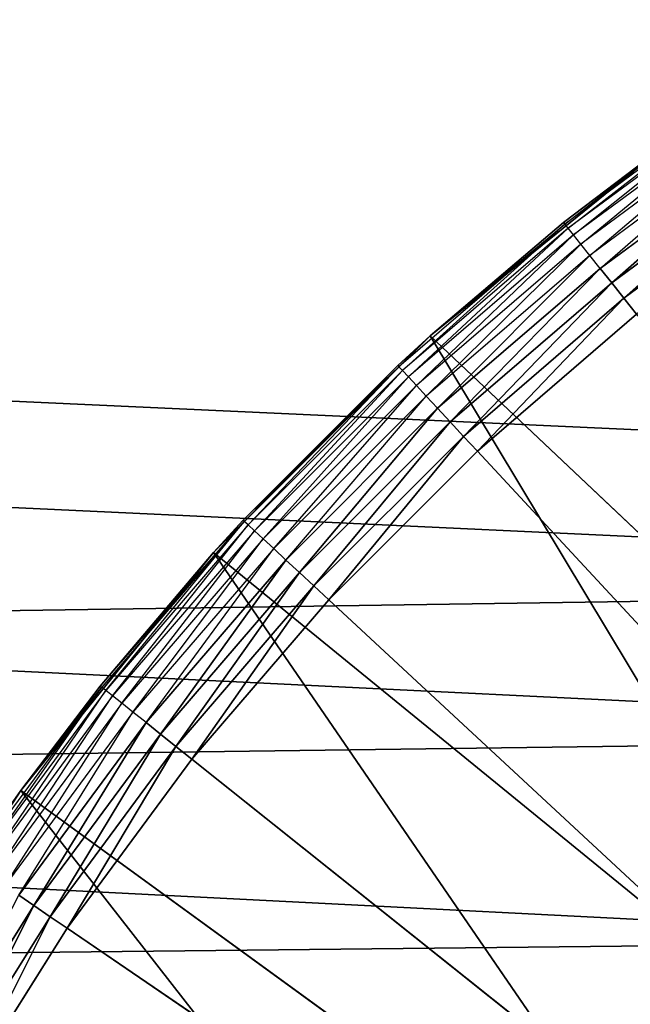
# Model space of a CAD drawing. Extents: x 0.1 to 17.7, y 0.1 to 17.7.
# Tile 582 of 656: x 15.692 to 15.796, y 16.44 to 16.608. Entities that reach past the tile are written whole.
import ezdxf

# ---------------------------------------------------------------- set-up
doc = ezdxf.new("R2010")
doc.units = 0
doc.header["$LTSCALE"] = 2.54
doc.layers.get('0').update_dxf_attribs({"color": 13, "linetype": 'CONTINUOUS'})

# ---------------------------------------------------------------- blocks, each defined once
blk = doc.blocks.new('KOSZ_NA__MIECI_Z_POKRYWK__')
at = {"color": 0}
for p, q in [((15.87179, 16.45025, 10.5), (0.54677, 17.23213, 10.5)), ((0.54677, 17.23213, 10.5), (15.92177, 16.48524, 10.5)), ((15.87179, 16.45025, 10.5), (0.54677, 17.23213, 10.5)), ((16.03599, 16.52681, 10.5), (0.54677, 17.23213, 10.5)), ((16.03599, 16.52681, 10.5), (0.54677, 17.23213, 10.5)), ((15.97706, 16.51102, 10.5), (0.54677, 17.23213, 10.5)), ((15.97706, 16.51102, 10.5), (0.54677, 17.23213, 10.5)), ((0.54677, 17.23213, 10.5), (15.92177, 16.48524, 10.5)), ((15.81528, 16.595, 10.31653), (15.78521, 16.57281, 10.31653)), ((15.78577, 16.5721, 10.31316), (15.81528, 16.595, 10.31653)), ((15.81578, 16.59425, 10.31316), (15.78577, 16.5721, 10.31316)), ((15.78669, 16.57095, 10.31), (15.81578, 16.59425, 10.31316)), ((15.81661, 16.59304, 10.31), (15.78669, 16.57095, 10.31)), ((15.78794, 16.56939, 10.30714), (15.81661, 16.59304, 10.31)), ((15.81774, 16.59138, 10.30714), (15.78794, 16.56939, 10.30714)), ((15.78947, 16.56746, 10.30468), (15.81774, 16.59138, 10.30714)), ((15.81913, 16.58935, 10.30468), (15.78947, 16.56746, 10.30468)), ((15.79126, 16.56523, 10.30268), (15.81913, 16.58935, 10.30468)), ((15.7622, 16.5537, 10.5), (15.80287, 16.58664, 10.5)), ((15.7622, 16.5537, 10.5), (15.80287, 16.58664, 10.5)), ((15.80287, 16.58664, 10.5), (15.78502, 16.57305, 10.32)), ((15.80287, 16.58664, 10.5), (15.78502, 16.57305, 10.32)), ((15.80287, 16.58664, 10.32), (15.78502, 16.57305, 10.32)), ((15.78521, 16.57281, 10.31653), (15.80287, 16.58664, 10.32)), ((15.82074, 16.58699, 10.30268), (15.79126, 16.56523, 10.30268)), ((15.79323, 16.56276, 10.30121), (15.82074, 16.58699, 10.30268)), ((15.79323, 16.56276, 10.30121), (15.82074, 16.58699, 10.30268)), ((15.82252, 16.58438, 10.30121), (15.79323, 16.56276, 10.30121)), ((15.82252, 16.58438, 10.30121), (15.79323, 16.56276, 10.30121)), ((15.79532, 16.56012, 10.3003), (15.82252, 16.58438, 10.30121)), ((15.79532, 16.56012, 10.3003), (15.82252, 16.58438, 10.30121)), ((15.82441, 16.58159, 10.3003), (15.79532, 16.56012, 10.3003)), ((15.82441, 16.58159, 10.3003), (15.79532, 16.56012, 10.3003)), ((15.78521, 16.57281, 10.31653), (15.75688, 16.54843, 10.31653)), ((15.7575, 16.54777, 10.31316), (15.78521, 16.57281, 10.31653)), ((15.7622, 16.5537, 10.5), (15.78502, 16.57305, 10.32)), ((15.78502, 16.57305, 10.32), (15.7622, 16.5537, 10.32)), ((15.7622, 16.5537, 10.5), (15.78502, 16.57305, 10.32)), ((15.7622, 16.5537, 10.32), (15.78521, 16.57281, 10.31653)), ((15.78502, 16.57305, 10.32), (15.78521, 16.57281, 10.31653)), ((15.78577, 16.5721, 10.31316), (15.78521, 16.57281, 10.31653)), ((15.78577, 16.5721, 10.31316), (15.7575, 16.54777, 10.31316)), ((15.7585, 16.54669, 10.31), (15.78577, 16.5721, 10.31316)), ((15.78669, 16.57095, 10.31), (15.7585, 16.54669, 10.31)), ((15.75986, 16.54523, 10.30714), (15.78669, 16.57095, 10.31)), ((15.78669, 16.57095, 10.31), (15.78577, 16.5721, 10.31316)), ((15.78794, 16.56939, 10.30714), (15.78669, 16.57095, 10.31)), ((15.78794, 16.56939, 10.30714), (15.75986, 16.54523, 10.30714)), ((15.76154, 16.54342, 10.30468), (15.78794, 16.56939, 10.30714)), ((15.78947, 16.56746, 10.30468), (15.78794, 16.56939, 10.30714)), ((15.78947, 16.56746, 10.30468), (15.76154, 16.54342, 10.30468)), ((15.76348, 16.54133, 10.30268), (15.78947, 16.56746, 10.30468)), ((15.79126, 16.56523, 10.30268), (15.78947, 16.56746, 10.30468)), ((15.79126, 16.56523, 10.30268), (15.76348, 16.54133, 10.30268)), ((15.76563, 16.53901, 10.30121), (15.79126, 16.56523, 10.30268)), ((15.76563, 16.53901, 10.30121), (15.79126, 16.56523, 10.30268)), ((15.79323, 16.56276, 10.30121), (15.79126, 16.56523, 10.30268)), ((15.79323, 16.56276, 10.30121), (15.79126, 16.56523, 10.30268)), ((15.79323, 16.56276, 10.30121), (15.76563, 16.53901, 10.30121)), ((15.79323, 16.56276, 10.30121), (15.76563, 16.53901, 10.30121)), ((15.76792, 16.53654, 10.3003), (15.79323, 16.56276, 10.30121)), ((15.76792, 16.53654, 10.3003), (15.79323, 16.56276, 10.30121)), ((15.79532, 16.56012, 10.3003), (15.79323, 16.56276, 10.30121)), ((15.79532, 16.56012, 10.3003), (15.79323, 16.56276, 10.30121)), ((15.79532, 16.56012, 10.3003), (15.76792, 16.53654, 10.3003)), ((15.79532, 16.56012, 10.3003), (15.76792, 16.53654, 10.3003)), ((15.77028, 16.534, 10.3), (15.79532, 16.56012, 10.3003)), ((15.77028, 16.534, 10.3), (15.79532, 16.56012, 10.3003)), ((15.79749, 16.55741, 10.3), (15.79532, 16.56012, 10.3003)), ((15.79749, 16.55741, 10.3), (15.79532, 16.56012, 10.3003)), ((15.77028, 16.534, 10.3), (15.79749, 16.55741, 10.3)), ((15.77028, 16.534, 10.3), (15.79749, 16.55741, 10.3)), ((15.72519, 16.5167, 10.5), (15.7622, 16.5537, 10.5)), ((15.72519, 16.5167, 10.5), (15.7622, 16.5537, 10.5)), ((15.73024, 16.52222, 10.32), (15.7622, 16.5537, 10.5)), ((15.73024, 16.52222, 10.32), (15.7622, 16.5537, 10.5)), ((15.7622, 16.5537, 10.32), (15.75668, 16.54866, 10.32)), ((15.75668, 16.54866, 10.32), (15.7622, 16.5537, 10.5)), ((15.75668, 16.54866, 10.32), (15.7622, 16.5537, 10.5)), ((15.7622, 16.5537, 10.32), (15.75688, 16.54843, 10.31653)), ((15.7622, 16.5537, 10.32), (15.7622, 16.5537, 10.5)), ((15.7622, 16.5537, 10.32), (15.7622, 16.5537, 10.5)), ((15.7622, 16.5537, 10.5), (15.87179, 16.45025, 10.5)), ((15.7622, 16.5537, 10.5), (15.87179, 16.45025, 10.5)), ((15.7622, 16.5537, 10.5), (15.84163, 16.42172, 10.5)), ((15.7622, 16.5537, 10.5), (15.84163, 16.42172, 10.5)), ((15.75668, 16.54866, 10.32), (15.73024, 16.52222, 10.32)), ((15.75668, 16.54866, 10.32), (15.73046, 16.52201, 10.31653)), ((15.75688, 16.54843, 10.31653), (15.73046, 16.52201, 10.31653)), ((15.73112, 16.5214, 10.31316), (15.75688, 16.54843, 10.31653)), ((15.7575, 16.54777, 10.31316), (15.73112, 16.5214, 10.31316)), ((15.7322, 16.52039, 10.31), (15.7575, 16.54777, 10.31316)), ((15.75668, 16.54866, 10.32), (15.75688, 16.54843, 10.31653)), ((15.7575, 16.54777, 10.31316), (15.75688, 16.54843, 10.31653)), ((15.7585, 16.54669, 10.31), (15.7575, 16.54777, 10.31316)), ((15.7585, 16.54669, 10.31), (15.7322, 16.52039, 10.31)), ((15.73367, 16.51903, 10.30714), (15.7585, 16.54669, 10.31)), ((15.75986, 16.54523, 10.30714), (15.7585, 16.54669, 10.31)), ((15.75986, 16.54523, 10.30714), (15.73367, 16.51903, 10.30714)), ((15.73548, 16.51736, 10.30468), (15.75986, 16.54523, 10.30714)), ((15.76154, 16.54342, 10.30468), (15.75986, 16.54523, 10.30714)), ((15.76154, 16.54342, 10.30468), (15.73548, 16.51736, 10.30468)), ((15.73757, 16.51541, 10.30268), (15.76154, 16.54342, 10.30468)), ((15.76348, 16.54133, 10.30268), (15.76154, 16.54342, 10.30468)), ((15.76348, 16.54133, 10.30268), (15.73757, 16.51541, 10.30268)), ((15.73988, 16.51327, 10.30121), (15.76348, 16.54133, 10.30268)), ((15.73988, 16.51327, 10.30121), (15.76348, 16.54133, 10.30268)), ((15.76563, 16.53901, 10.30121), (15.76348, 16.54133, 10.30268)), ((15.76563, 16.53901, 10.30121), (15.76348, 16.54133, 10.30268)), ((15.76563, 16.53901, 10.30121), (15.73988, 16.51327, 10.30121)), ((15.76563, 16.53901, 10.30121), (15.73988, 16.51327, 10.30121)), ((15.74235, 16.51098, 10.3003), (15.76563, 16.53901, 10.30121)), ((15.74235, 16.51098, 10.3003), (15.76563, 16.53901, 10.30121)), ((15.76792, 16.53654, 10.3003), (15.76563, 16.53901, 10.30121)), ((15.76792, 16.53654, 10.3003), (15.76563, 16.53901, 10.30121)), ((15.76792, 16.53654, 10.3003), (15.74235, 16.51098, 10.3003)), ((15.76792, 16.53654, 10.3003), (15.74235, 16.51098, 10.3003)), ((15.7449, 16.50861, 10.3), (15.76792, 16.53654, 10.3003)), ((15.7449, 16.50861, 10.3), (15.76792, 16.53654, 10.3003)), ((15.77028, 16.534, 10.3), (15.76792, 16.53654, 10.3003)), ((15.77028, 16.534, 10.3), (15.76792, 16.53654, 10.3003)), ((15.7449, 16.50861, 10.3), (15.77028, 16.534, 10.3)), ((15.7449, 16.50861, 10.3), (15.77028, 16.534, 10.3)), ((15.77028, 16.534, 10.3), (16.09677, 16.18213, 10.3)), ((15.77028, 16.534, 10.3), (16.09677, 16.18213, 10.3)), ((15.73024, 16.52222, 10.32), (15.72519, 16.5167, 10.5)), ((15.73024, 16.52222, 10.32), (15.72519, 16.5167, 10.32)), ((15.73024, 16.52222, 10.32), (15.72519, 16.5167, 10.5)), ((15.73024, 16.52222, 10.32), (15.73046, 16.52201, 10.31653)), ((15.70585, 16.49388, 10.32), (15.73046, 16.52201, 10.31653)), ((15.73046, 16.52201, 10.31653), (15.70609, 16.49369, 10.31653)), ((15.70679, 16.49312, 10.31316), (15.73046, 16.52201, 10.31653)), ((15.73112, 16.5214, 10.31316), (15.70679, 16.49312, 10.31316)), ((15.70794, 16.4922, 10.31), (15.73112, 16.5214, 10.31316)), ((15.72519, 16.5167, 10.32), (15.73046, 16.52201, 10.31653)), ((15.73112, 16.5214, 10.31316), (15.73046, 16.52201, 10.31653)), ((15.7322, 16.52039, 10.31), (15.73112, 16.5214, 10.31316)), ((15.7322, 16.52039, 10.31), (15.70794, 16.4922, 10.31)), ((15.70951, 16.49096, 10.30714), (15.7322, 16.52039, 10.31)), ((15.73367, 16.51903, 10.30714), (15.70951, 16.49096, 10.30714)), ((15.71143, 16.48942, 10.30468), (15.73367, 16.51903, 10.30714)), ((15.73367, 16.51903, 10.30714), (15.7322, 16.52039, 10.31)), ((15.73548, 16.51736, 10.30468), (15.73367, 16.51903, 10.30714)), ((15.73548, 16.51736, 10.30468), (15.71143, 16.48942, 10.30468)), ((15.71367, 16.48764, 10.30268), (15.73548, 16.51736, 10.30468)), ((15.73757, 16.51541, 10.30268), (15.73548, 16.51736, 10.30468)), ((15.69226, 16.47602, 10.5), (15.72519, 16.5167, 10.5)), ((15.69226, 16.47602, 10.5), (15.72519, 16.5167, 10.5)), ((15.72519, 16.5167, 10.32), (15.70585, 16.49388, 10.32)), ((15.70585, 16.49388, 10.32), (15.72519, 16.5167, 10.5)), ((15.70585, 16.49388, 10.32), (15.72519, 16.5167, 10.5)), ((15.72519, 16.5167, 10.32), (15.72519, 16.5167, 10.5)), ((15.72519, 16.5167, 10.32), (15.72519, 16.5167, 10.5)), ((15.72519, 16.5167, 10.5), (15.84163, 16.42172, 10.5)), ((15.72519, 16.5167, 10.5), (15.84163, 16.42172, 10.5)), ((15.72519, 16.5167, 10.5), (15.81361, 16.38786, 10.5)), ((15.72519, 16.5167, 10.5), (15.81361, 16.38786, 10.5)), ((15.73757, 16.51541, 10.30268), (15.71367, 16.48764, 10.30268)), ((15.71614, 16.48567, 10.30121), (15.73757, 16.51541, 10.30268)), ((15.71614, 16.48567, 10.30121), (15.73757, 16.51541, 10.30268)), ((15.73988, 16.51327, 10.30121), (15.73757, 16.51541, 10.30268)), ((15.73988, 16.51327, 10.30121), (15.73757, 16.51541, 10.30268)), ((15.73988, 16.51327, 10.30121), (15.71614, 16.48567, 10.30121)), ((15.73988, 16.51327, 10.30121), (15.71614, 16.48567, 10.30121)), ((15.71877, 16.48357, 10.3003), (15.73988, 16.51327, 10.30121)), ((15.71877, 16.48357, 10.3003), (15.73988, 16.51327, 10.30121)), ((15.74235, 16.51098, 10.3003), (15.73988, 16.51327, 10.30121)), ((15.74235, 16.51098, 10.3003), (15.73988, 16.51327, 10.30121)), ((15.97706, 16.51102, 10.6), (1.92566, 16.30184, 10.6)), ((15.97706, 16.51102, 10.6), (1.92566, 16.30184, 10.6)), ((15.74235, 16.51098, 10.3003), (15.71877, 16.48357, 10.3003)), ((15.74235, 16.51098, 10.3003), (15.71877, 16.48357, 10.3003)), ((15.72149, 16.48141, 10.3), (15.74235, 16.51098, 10.3003)), ((15.72149, 16.48141, 10.3), (15.74235, 16.51098, 10.3003)), ((15.7449, 16.50861, 10.3), (15.74235, 16.51098, 10.3003)), ((15.7449, 16.50861, 10.3), (15.74235, 16.51098, 10.3003)), ((15.72149, 16.48141, 10.3), (15.7449, 16.50861, 10.3)), ((15.72149, 16.48141, 10.3), (15.7449, 16.50861, 10.3)), ((16.09677, 16.18213, 10.3), (15.7449, 16.50861, 10.3)), ((16.09677, 16.18213, 10.3), (15.7449, 16.50861, 10.3)), ((15.70609, 16.49369, 10.31653), (15.6839, 16.46362, 10.31653)), ((15.68464, 16.46311, 10.31316), (15.70609, 16.49369, 10.31653)), ((15.70585, 16.49388, 10.32), (15.69226, 16.47602, 10.5)), ((15.70585, 16.49388, 10.32), (15.69226, 16.47602, 10.32)), ((15.70585, 16.49388, 10.32), (15.69226, 16.47602, 10.5)), ((15.69226, 16.47602, 10.32), (15.70609, 16.49369, 10.31653)), ((15.70585, 16.49388, 10.32), (15.70609, 16.49369, 10.31653)), ((15.70679, 16.49312, 10.31316), (15.70609, 16.49369, 10.31653)), ((15.70679, 16.49312, 10.31316), (15.68464, 16.46311, 10.31316)), ((15.68586, 16.46228, 10.31), (15.70679, 16.49312, 10.31316)), ((15.70794, 16.4922, 10.31), (15.68586, 16.46228, 10.31)), ((15.68751, 16.46115, 10.30714), (15.70794, 16.4922, 10.31)), ((15.70794, 16.4922, 10.31), (15.70679, 16.49312, 10.31316)), ((15.70951, 16.49096, 10.30714), (15.70794, 16.4922, 10.31)), ((15.70951, 16.49096, 10.30714), (15.68751, 16.46115, 10.30714)), ((15.68955, 16.45977, 10.30468), (15.70951, 16.49096, 10.30714)), ((15.71143, 16.48942, 10.30468), (15.70951, 16.49096, 10.30714)), ((15.71143, 16.48942, 10.30468), (15.68955, 16.45977, 10.30468)), ((15.69191, 16.45816, 10.30268), (15.71143, 16.48942, 10.30468)), ((15.71367, 16.48764, 10.30268), (15.71143, 16.48942, 10.30468)), ((15.71367, 16.48764, 10.30268), (15.69191, 16.45816, 10.30268)), ((15.69452, 16.45638, 10.30121), (15.71367, 16.48764, 10.30268)), ((15.69452, 16.45638, 10.30121), (15.71367, 16.48764, 10.30268)), ((15.71614, 16.48567, 10.30121), (15.71367, 16.48764, 10.30268)), ((15.71614, 16.48567, 10.30121), (15.71367, 16.48764, 10.30268)), ((15.92177, 16.48524, 10.6), (1.92566, 16.30184, 10.6)), ((15.92177, 16.48524, 10.6), (1.92566, 16.30184, 10.6)), ((15.71614, 16.48567, 10.30121), (15.69452, 16.45638, 10.30121)), ((15.71614, 16.48567, 10.30121), (15.69452, 16.45638, 10.30121)), ((15.6973, 16.45448, 10.3003), (15.71614, 16.48567, 10.30121)), ((15.6973, 16.45448, 10.3003), (15.71614, 16.48567, 10.30121)), ((15.71877, 16.48357, 10.3003), (15.71614, 16.48567, 10.30121)), ((15.71877, 16.48357, 10.3003), (15.71614, 16.48567, 10.30121)), ((15.71877, 16.48357, 10.3003), (15.6973, 16.45448, 10.3003)), ((15.71877, 16.48357, 10.3003), (15.6973, 16.45448, 10.3003)), ((15.70017, 16.45252, 10.3), (15.71877, 16.48357, 10.3003)), ((15.70017, 16.45252, 10.3), (15.71877, 16.48357, 10.3003)), ((15.72149, 16.48141, 10.3), (15.71877, 16.48357, 10.3003)), ((15.72149, 16.48141, 10.3), (15.71877, 16.48357, 10.3003)), ((15.70017, 16.45252, 10.3), (15.72149, 16.48141, 10.3)), ((15.70017, 16.45252, 10.3), (15.72149, 16.48141, 10.3)), ((15.72149, 16.48141, 10.3), (16.09677, 16.18213, 10.3)), ((15.72149, 16.48141, 10.3), (16.09677, 16.18213, 10.3)), ((15.66375, 16.43213, 10.5), (15.69226, 16.47602, 10.5)), ((15.66375, 16.43213, 10.5), (15.69226, 16.47602, 10.5)), ((15.69226, 16.47602, 10.32), (15.68365, 16.46379, 10.32)), ((15.68365, 16.46379, 10.32), (15.69226, 16.47602, 10.5)), ((15.68365, 16.46379, 10.32), (15.69226, 16.47602, 10.5)), ((15.69226, 16.47602, 10.32), (15.6839, 16.46362, 10.31653)), ((15.69226, 16.47602, 10.32), (15.69226, 16.47602, 10.5)), ((15.69226, 16.47602, 10.32), (15.69226, 16.47602, 10.5)), ((15.69226, 16.47602, 10.5), (15.81361, 16.38786, 10.5)), ((15.69226, 16.47602, 10.5), (15.81361, 16.38786, 10.5)), ((15.69226, 16.47602, 10.5), (15.79006, 16.35074, 10.5)), ((15.69226, 16.47602, 10.5), (15.79006, 16.35074, 10.5)), ((15.69452, 16.45638, 10.30121), (15.69191, 16.45816, 10.30268)), ((15.69452, 16.45638, 10.30121), (15.69191, 16.45816, 10.30268)), ((15.69452, 16.45638, 10.30121), (15.67515, 16.42555, 10.30121)), ((15.69452, 16.45638, 10.30121), (15.67515, 16.42555, 10.30121)), ((15.67807, 16.42387, 10.3003), (15.69452, 16.45638, 10.30121)), ((15.67807, 16.42387, 10.3003), (15.69452, 16.45638, 10.30121)), ((15.6973, 16.45448, 10.3003), (15.69452, 16.45638, 10.30121)), ((15.6973, 16.45448, 10.3003), (15.69452, 16.45638, 10.30121)), ((15.6973, 16.45448, 10.3003), (15.67807, 16.42387, 10.3003)), ((15.6973, 16.45448, 10.3003), (15.67807, 16.42387, 10.3003)), ((15.68107, 16.42213, 10.3), (15.6973, 16.45448, 10.3003)), ((15.68107, 16.42213, 10.3), (15.6973, 16.45448, 10.3003)), ((15.70017, 16.45252, 10.3), (15.6973, 16.45448, 10.3003)), ((15.70017, 16.45252, 10.3), (15.6973, 16.45448, 10.3003)), ((15.68107, 16.42213, 10.3), (15.70017, 16.45252, 10.3)), ((15.68107, 16.42213, 10.3), (15.70017, 16.45252, 10.3)), ((15.70017, 16.45252, 10.3), (16.09677, 16.18213, 10.3)), ((15.70017, 16.45252, 10.3), (16.09677, 16.18213, 10.3)), ((15.87179, 16.45025, 10.6), (1.92566, 16.30184, 10.6)), ((15.87179, 16.45025, 10.6), (1.92566, 16.30184, 10.6))]:
    blk.add_line(p, q, dxfattribs=at)
mesh = blk.add_polyface(dxfattribs=at)
corners = [(17.49677, 17.48213, 31.6), (0.29676, 17.48213, 31.6), (8.82731, 9.27605, 31.6)]
mesh.append_faces([[corners[k] for k in face] for face in [(0, 1, 2)]], dxfattribs={"color": 0})
mesh = blk.add_polyface(dxfattribs=at)
corners = [(17.49677, 0.28213, 31.5), (0.29676, 0.28213, 31.5), (0.29676, 17.48213, 31.5)]
mesh.append_faces([[corners[k] for k in face] for face in [(0, 1, 2)]], dxfattribs={"color": 0})
mesh = blk.add_polyface(dxfattribs=at)
corners = [(17.49677, 0.28213, 31.5), (0.29676, 17.48213, 31.5), (17.49677, 17.48213, 31.5)]
mesh.append_faces([[corners[k] for k in face] for face in [(0, 1, 2)]], dxfattribs={"color": 0})
mesh = blk.add_polyface(dxfattribs=at)
corners = [(17.49677, 17.48213, 31.6), (8.82731, 9.27605, 31.6), (8.89676, 9.28213, 31.6)]
mesh.append_faces([[corners[k] for k in face] for face in [(0, 1, 2)]], dxfattribs={"color": 0})
mesh = blk.add_polyface(dxfattribs=at)
corners = [(17.49677, 17.48213, 31.6), (8.89676, 9.28213, 31.6), (8.96622, 9.27605, 31.6)]
mesh.append_faces([[corners[k] for k in face] for face in [(0, 1, 2)]], dxfattribs={"color": 0})
mesh = blk.add_polyface(dxfattribs=at)
corners = [(17.49677, 17.48213, 31.6), (8.96622, 9.27605, 31.6), (9.03357, 9.25801, 31.6)]
mesh.append_faces([[corners[k] for k in face] for face in [(0, 1, 2)]], dxfattribs={"color": 0})
mesh = blk.add_polyface(dxfattribs=at)
corners = [(17.49677, 17.48213, 31.6), (9.03357, 9.25801, 31.6), (9.09677, 9.22854, 31.6)]
mesh.append_faces([[corners[k] for k in face] for face in [(0, 1, 2)]], dxfattribs={"color": 0})
mesh = blk.add_polyface(dxfattribs=at)
corners = [(17.49677, 17.48213, 31.6), (9.09677, 9.22854, 31.6), (9.15388, 9.18855, 31.6)]
mesh.append_faces([[corners[k] for k in face] for face in [(0, 1, 2)]], dxfattribs={"color": 0})
mesh = blk.add_polyface(dxfattribs=at)
corners = [(17.49677, 17.48213, 31.6), (9.15388, 9.18855, 31.6), (9.20318, 9.13924, 31.6)]
mesh.append_faces([[corners[k] for k in face] for face in [(0, 1, 2)]], dxfattribs={"color": 0})
mesh = blk.add_polyface(dxfattribs=at)
corners = [(17.49677, 17.48213, 31.6), (9.20318, 9.13924, 31.6), (9.24317, 9.08213, 31.6)]
mesh.append_faces([[corners[k] for k in face] for face in [(0, 1, 2)]], dxfattribs={"color": 0})
mesh = blk.add_polyface(dxfattribs=at)
corners = [(17.49677, 17.48213, 31.6), (9.24317, 9.08213, 31.6), (9.27264, 9.01894, 31.6)]
mesh.append_faces([[corners[k] for k in face] for face in [(0, 1, 2)]], dxfattribs={"color": 0})
mesh = blk.add_polyface(dxfattribs=at)
corners = [(17.49677, 17.48213, 31.6), (9.27264, 9.01894, 31.6), (9.29069, 8.95159, 31.6)]
mesh.append_faces([[corners[k] for k in face] for face in [(0, 1, 2)]], dxfattribs={"color": 0})
mesh = blk.add_polyface(dxfattribs=at)
corners = [(17.49677, 17.48213, 31.6), (9.29069, 8.95159, 31.6), (9.29677, 8.88213, 31.6)]
mesh.append_faces([[corners[k] for k in face] for face in [(0, 1, 2)]], dxfattribs={"color": 0})
mesh = blk.add_polyface(dxfattribs=at)
corners = [(17.49677, 17.48213, 31.6), (9.29677, 8.88213, 31.6), (17.49677, 0.28213, 31.6)]
mesh.append_faces([[corners[k] for k in face] for face in [(0, 1, 2)]], dxfattribs={"color": 0})
mesh = blk.add_polyface(dxfattribs=at)
corners = [(15.92177, 16.48524, 10.5), (15.87179, 16.45025, 10.5), (0.54677, 17.23213, 10.5)]
mesh.append_faces([[corners[k] for k in face] for face in [(0, 1, 2)]], dxfattribs={"color": 0})
mesh = blk.add_polyface(dxfattribs=at)
corners = [(15.87179, 16.45025, 10.5), (15.82865, 16.40711, 10.5), (0.54677, 17.23213, 10.5)]
mesh.append_faces([[corners[k] for k in face] for face in [(0, 1, 2)]], dxfattribs={"color": 0})
mesh = blk.add_polyface(dxfattribs=at)
corners = [(15.82865, 16.40711, 10.5), (15.79366, 16.35713, 10.5), (0.54677, 17.23213, 10.5)]
mesh.append_faces([[corners[k] for k in face] for face in [(0, 1, 2)]], dxfattribs={"color": 0})
mesh = blk.add_polyface(dxfattribs=at)
corners = [(15.79366, 16.35713, 10.5), (15.76787, 16.30184, 10.5), (0.54677, 17.23213, 10.5)]
mesh.append_faces([[corners[k] for k in face] for face in [(0, 1, 2)]], dxfattribs={"color": 0})
mesh = blk.add_polyface(dxfattribs=at)
corners = [(17.14677, 17.23213, 10.5), (16.03599, 16.52681, 10.5), (0.54677, 17.23213, 10.5)]
mesh.append_faces([[corners[k] for k in face] for face in [(0, 1, 2)]], dxfattribs={"color": 0})
mesh = blk.add_polyface(dxfattribs=at)
corners = [(16.03599, 16.52681, 10.5), (15.97706, 16.51102, 10.5), (0.54677, 17.23213, 10.5)]
mesh.append_faces([[corners[k] for k in face] for face in [(0, 1, 2)]], dxfattribs={"color": 0})
mesh = blk.add_polyface(dxfattribs=at)
corners = [(15.97706, 16.51102, 10.5), (15.92177, 16.48524, 10.5), (0.54677, 17.23213, 10.5)]
mesh.append_faces([[corners[k] for k in face] for face in [(0, 1, 2)]], dxfattribs={"color": 0})
mesh = blk.add_polyface(dxfattribs=at)
corners = [(15.76787, 16.30184, 10.5), (1.71647, 16.51102, 10.5), (0.54677, 17.23213, 10.5)]
mesh.append_faces([[corners[k] for k in face] for face in [(0, 1, 2)]], dxfattribs={"color": 0})
mesh = blk.add_polyface(dxfattribs=at)
corners = [(17.14677, 17.23213, 10.6), (0.54677, 17.23213, 10.6), (1.65754, 16.52681, 10.6)]
mesh.append_faces([[corners[k] for k in face] for face in [(0, 1, 2)]], dxfattribs={"color": 0})
mesh = blk.add_polyface(dxfattribs=at)
corners = [(17.14677, 17.23213, 10.6), (1.65754, 16.52681, 10.6), (1.71647, 16.51102, 10.6)]
mesh.append_faces([[corners[k] for k in face] for face in [(0, 1, 2)]], dxfattribs={"color": 0})
mesh = blk.add_polyface(dxfattribs=at)
corners = [(17.14677, 17.23213, 10.6), (1.71647, 16.51102, 10.6), (1.77176, 16.48524, 10.6)]
mesh.append_faces([[corners[k] for k in face] for face in [(0, 1, 2)]], dxfattribs={"color": 0})
mesh = blk.add_polyface(dxfattribs=at)
corners = [(17.14677, 17.23213, 10.6), (1.77176, 16.48524, 10.6), (1.82174, 16.45025, 10.6)]
mesh.append_faces([[corners[k] for k in face] for face in [(0, 1, 2)]], dxfattribs={"color": 0})
mesh = blk.add_polyface(dxfattribs=at)
corners = [(17.14677, 17.23213, 10.6), (1.82174, 16.45025, 10.6), (1.86488, 16.40711, 10.6)]
mesh.append_faces([[corners[k] for k in face] for face in [(0, 1, 2)]], dxfattribs={"color": 0})
mesh = blk.add_polyface(dxfattribs=at)
corners = [(17.14677, 17.23213, 10.6), (1.86488, 16.40711, 10.6), (1.89987, 16.35713, 10.6)]
mesh.append_faces([[corners[k] for k in face] for face in [(0, 1, 2)]], dxfattribs={"color": 0})
mesh = blk.add_polyface(dxfattribs=at)
corners = [(17.14677, 17.23213, 10.6), (1.89987, 16.35713, 10.6), (1.92566, 16.30184, 10.6)]
mesh.append_faces([[corners[k] for k in face] for face in [(0, 1, 2)]], dxfattribs={"color": 0})
mesh = blk.add_polyface(dxfattribs=at)
corners = [(17.14677, 17.23213, 10.6), (1.92566, 16.30184, 10.6), (15.97706, 16.51102, 10.6)]
mesh.append_faces([[corners[k] for k in face] for face in [(0, 1, 2)]], dxfattribs={"color": 0})
mesh = blk.add_polyface(dxfattribs=at)
corners = [(15.80287, 16.58664, 10.5), (15.78502, 16.57305, 10.32), (15.7622, 16.5537, 10.5)]
mesh.append_faces([[corners[k] for k in face] for face in [(0, 1, 2)]], dxfattribs={"color": 0})
mesh = blk.add_polyface(dxfattribs=at)
corners = [(15.87179, 16.45025, 10.5), (15.80287, 16.58664, 10.5), (15.7622, 16.5537, 10.5)]
mesh.append_faces([[corners[k] for k in face] for face in [(0, 1, 2)]], dxfattribs={"color": 0})
mesh = blk.add_polyface(dxfattribs=at)
corners = [(15.80287, 16.58664, 10.5), (15.80287, 16.58664, 10.32), (15.78502, 16.57305, 10.32)]
mesh.append_faces([[corners[k] for k in face] for face in [(0, 1, 2)]], dxfattribs={"color": 0})
mesh = blk.add_polyface(dxfattribs=at)
corners = [(15.82074, 16.58699, 10.30268), (15.79323, 16.56276, 10.30121), (15.79126, 16.56523, 10.30268)]
mesh.append_faces([[corners[k] for k in face] for face in [(0, 1, 2)]], dxfattribs={"color": 0})
mesh = blk.add_polyface(dxfattribs=at)
corners = [(15.82252, 16.58438, 10.30121), (15.79323, 16.56276, 10.30121), (15.82074, 16.58699, 10.30268)]
mesh.append_faces([[corners[k] for k in face] for face in [(0, 1, 2)]], dxfattribs={"color": 0})
mesh = blk.add_polyface(dxfattribs=at)
corners = [(15.82252, 16.58438, 10.30121), (15.79532, 16.56012, 10.3003), (15.79323, 16.56276, 10.30121)]
mesh.append_faces([[corners[k] for k in face] for face in [(0, 1, 2)]], dxfattribs={"color": 0})
mesh = blk.add_polyface(dxfattribs=at)
corners = [(15.82441, 16.58159, 10.3003), (15.79532, 16.56012, 10.3003), (15.82252, 16.58438, 10.30121)]
mesh.append_faces([[corners[k] for k in face] for face in [(0, 1, 2)]], dxfattribs={"color": 0})
mesh = blk.add_polyface(dxfattribs=at)
corners = [(15.82441, 16.58159, 10.3003), (15.79749, 16.55741, 10.3), (15.79532, 16.56012, 10.3003)]
mesh.append_faces([[corners[k] for k in face] for face in [(0, 1, 2)]], dxfattribs={"color": 0})
mesh = blk.add_polyface(dxfattribs=at)
corners = [(15.7622, 16.5537, 10.5), (15.78502, 16.57305, 10.32), (15.7622, 16.5537, 10.32)]
mesh.append_faces([[corners[k] for k in face] for face in [(0, 1, 2)]], dxfattribs={"color": 0})
mesh = blk.add_polyface(dxfattribs=at)
corners = [(15.79126, 16.56523, 10.30268), (15.76563, 16.53901, 10.30121), (15.76348, 16.54133, 10.30268)]
mesh.append_faces([[corners[k] for k in face] for face in [(0, 1, 2)]], dxfattribs={"color": 0})
mesh = blk.add_polyface(dxfattribs=at)
corners = [(15.79323, 16.56276, 10.30121), (15.76563, 16.53901, 10.30121), (15.79126, 16.56523, 10.30268)]
mesh.append_faces([[corners[k] for k in face] for face in [(0, 1, 2)]], dxfattribs={"color": 0})
mesh = blk.add_polyface(dxfattribs=at)
corners = [(15.79323, 16.56276, 10.30121), (15.76792, 16.53654, 10.3003), (15.76563, 16.53901, 10.30121)]
mesh.append_faces([[corners[k] for k in face] for face in [(0, 1, 2)]], dxfattribs={"color": 0})
mesh = blk.add_polyface(dxfattribs=at)
corners = [(15.79532, 16.56012, 10.3003), (15.76792, 16.53654, 10.3003), (15.79323, 16.56276, 10.30121)]
mesh.append_faces([[corners[k] for k in face] for face in [(0, 1, 2)]], dxfattribs={"color": 0})
mesh = blk.add_polyface(dxfattribs=at)
corners = [(15.79532, 16.56012, 10.3003), (15.77028, 16.534, 10.3), (15.76792, 16.53654, 10.3003)]
mesh.append_faces([[corners[k] for k in face] for face in [(0, 1, 2)]], dxfattribs={"color": 0})
mesh = blk.add_polyface(dxfattribs=at)
corners = [(15.79749, 16.55741, 10.3), (15.77028, 16.534, 10.3), (15.79532, 16.56012, 10.3003)]
mesh.append_faces([[corners[k] for k in face] for face in [(0, 1, 2)]], dxfattribs={"color": 0})
mesh = blk.add_polyface(dxfattribs=at)
corners = [(16.09677, 16.18213, 10.3), (15.77028, 16.534, 10.3), (15.79749, 16.55741, 10.3)]
mesh.append_faces([[corners[k] for k in face] for face in [(0, 1, 2)]], dxfattribs={"color": 0})
mesh = blk.add_polyface(dxfattribs=at)
corners = [(15.7622, 16.5537, 10.5), (15.73024, 16.52222, 10.32), (15.72519, 16.5167, 10.5)]
mesh.append_faces([[corners[k] for k in face] for face in [(0, 1, 2)]], dxfattribs={"color": 0})
mesh = blk.add_polyface(dxfattribs=at)
corners = [(15.84163, 16.42172, 10.5), (15.7622, 16.5537, 10.5), (15.72519, 16.5167, 10.5)]
mesh.append_faces([[corners[k] for k in face] for face in [(0, 1, 2)]], dxfattribs={"color": 0})
mesh = blk.add_polyface(dxfattribs=at)
corners = [(15.7622, 16.5537, 10.5), (15.75668, 16.54866, 10.32), (15.73024, 16.52222, 10.32)]
mesh.append_faces([[corners[k] for k in face] for face in [(0, 1, 2)]], dxfattribs={"color": 0})
mesh = blk.add_polyface(dxfattribs=at)
corners = [(15.7622, 16.5537, 10.5), (15.7622, 16.5537, 10.32), (15.75668, 16.54866, 10.32)]
mesh.append_faces([[corners[k] for k in face] for face in [(0, 1, 2)]], dxfattribs={"color": 0})
mesh = blk.add_polyface(dxfattribs=at)
corners = [(15.87179, 16.45025, 10.5), (15.7622, 16.5537, 10.5), (15.84163, 16.42172, 10.5)]
mesh.append_faces([[corners[k] for k in face] for face in [(0, 1, 2)]], dxfattribs={"color": 0})
mesh = blk.add_polyface(dxfattribs=at)
corners = [(15.76348, 16.54133, 10.30268), (15.73988, 16.51327, 10.30121), (15.73757, 16.51541, 10.30268)]
mesh.append_faces([[corners[k] for k in face] for face in [(0, 1, 2)]], dxfattribs={"color": 0})
mesh = blk.add_polyface(dxfattribs=at)
corners = [(15.76563, 16.53901, 10.30121), (15.73988, 16.51327, 10.30121), (15.76348, 16.54133, 10.30268)]
mesh.append_faces([[corners[k] for k in face] for face in [(0, 1, 2)]], dxfattribs={"color": 0})
mesh = blk.add_polyface(dxfattribs=at)
corners = [(15.76563, 16.53901, 10.30121), (15.74235, 16.51098, 10.3003), (15.73988, 16.51327, 10.30121)]
mesh.append_faces([[corners[k] for k in face] for face in [(0, 1, 2)]], dxfattribs={"color": 0})
mesh = blk.add_polyface(dxfattribs=at)
corners = [(15.76792, 16.53654, 10.3003), (15.74235, 16.51098, 10.3003), (15.76563, 16.53901, 10.30121)]
mesh.append_faces([[corners[k] for k in face] for face in [(0, 1, 2)]], dxfattribs={"color": 0})
mesh = blk.add_polyface(dxfattribs=at)
corners = [(15.76792, 16.53654, 10.3003), (15.7449, 16.50861, 10.3), (15.74235, 16.51098, 10.3003)]
mesh.append_faces([[corners[k] for k in face] for face in [(0, 1, 2)]], dxfattribs={"color": 0})
mesh = blk.add_polyface(dxfattribs=at)
corners = [(15.77028, 16.534, 10.3), (15.7449, 16.50861, 10.3), (15.76792, 16.53654, 10.3003)]
mesh.append_faces([[corners[k] for k in face] for face in [(0, 1, 2)]], dxfattribs={"color": 0})
mesh = blk.add_polyface(dxfattribs=at)
corners = [(16.09677, 16.18213, 10.3), (15.7449, 16.50861, 10.3), (15.77028, 16.534, 10.3)]
mesh.append_faces([[corners[k] for k in face] for face in [(0, 1, 2)]], dxfattribs={"color": 0})
mesh = blk.add_polyface(dxfattribs=at)
corners = [(15.73024, 16.52222, 10.32), (15.72519, 16.5167, 10.32), (15.72519, 16.5167, 10.5)]
mesh.append_faces([[corners[k] for k in face] for face in [(0, 1, 2)]], dxfattribs={"color": 0})
mesh = blk.add_polyface(dxfattribs=at)
corners = [(15.72519, 16.5167, 10.5), (15.70585, 16.49388, 10.32), (15.69226, 16.47602, 10.5)]
mesh.append_faces([[corners[k] for k in face] for face in [(0, 1, 2)]], dxfattribs={"color": 0})
mesh = blk.add_polyface(dxfattribs=at)
corners = [(15.81361, 16.38786, 10.5), (15.72519, 16.5167, 10.5), (15.69226, 16.47602, 10.5)]
mesh.append_faces([[corners[k] for k in face] for face in [(0, 1, 2)]], dxfattribs={"color": 0})
mesh = blk.add_polyface(dxfattribs=at)
corners = [(15.72519, 16.5167, 10.32), (15.70585, 16.49388, 10.32), (15.72519, 16.5167, 10.5)]
mesh.append_faces([[corners[k] for k in face] for face in [(0, 1, 2)]], dxfattribs={"color": 0})
mesh = blk.add_polyface(dxfattribs=at)
corners = [(15.84163, 16.42172, 10.5), (15.72519, 16.5167, 10.5), (15.81361, 16.38786, 10.5)]
mesh.append_faces([[corners[k] for k in face] for face in [(0, 1, 2)]], dxfattribs={"color": 0})
mesh = blk.add_polyface(dxfattribs=at)
corners = [(15.73757, 16.51541, 10.30268), (15.71614, 16.48567, 10.30121), (15.71367, 16.48764, 10.30268)]
mesh.append_faces([[corners[k] for k in face] for face in [(0, 1, 2)]], dxfattribs={"color": 0})
mesh = blk.add_polyface(dxfattribs=at)
corners = [(15.73988, 16.51327, 10.30121), (15.71614, 16.48567, 10.30121), (15.73757, 16.51541, 10.30268)]
mesh.append_faces([[corners[k] for k in face] for face in [(0, 1, 2)]], dxfattribs={"color": 0})
mesh = blk.add_polyface(dxfattribs=at)
corners = [(15.73988, 16.51327, 10.30121), (15.71877, 16.48357, 10.3003), (15.71614, 16.48567, 10.30121)]
mesh.append_faces([[corners[k] for k in face] for face in [(0, 1, 2)]], dxfattribs={"color": 0})
mesh = blk.add_polyface(dxfattribs=at)
corners = [(15.74235, 16.51098, 10.3003), (15.71877, 16.48357, 10.3003), (15.73988, 16.51327, 10.30121)]
mesh.append_faces([[corners[k] for k in face] for face in [(0, 1, 2)]], dxfattribs={"color": 0})
mesh = blk.add_polyface(dxfattribs=at)
corners = [(15.76787, 16.30184, 10.5), (1.77176, 16.48524, 10.5), (1.71647, 16.51102, 10.5)]
mesh.append_faces([[corners[k] for k in face] for face in [(0, 1, 2)]], dxfattribs={"color": 0})
mesh = blk.add_polyface(dxfattribs=at)
corners = [(15.97706, 16.51102, 10.6), (1.92566, 16.30184, 10.6), (15.92177, 16.48524, 10.6)]
mesh.append_faces([[corners[k] for k in face] for face in [(0, 1, 2)]], dxfattribs={"color": 0})
mesh = blk.add_polyface(dxfattribs=at)
corners = [(15.74235, 16.51098, 10.3003), (15.72149, 16.48141, 10.3), (15.71877, 16.48357, 10.3003)]
mesh.append_faces([[corners[k] for k in face] for face in [(0, 1, 2)]], dxfattribs={"color": 0})
mesh = blk.add_polyface(dxfattribs=at)
corners = [(15.7449, 16.50861, 10.3), (15.72149, 16.48141, 10.3), (15.74235, 16.51098, 10.3003)]
mesh.append_faces([[corners[k] for k in face] for face in [(0, 1, 2)]], dxfattribs={"color": 0})
mesh = blk.add_polyface(dxfattribs=at)
corners = [(16.09677, 16.18213, 10.3), (15.72149, 16.48141, 10.3), (15.7449, 16.50861, 10.3)]
mesh.append_faces([[corners[k] for k in face] for face in [(0, 1, 2)]], dxfattribs={"color": 0})
mesh = blk.add_polyface(dxfattribs=at)
corners = [(15.70585, 16.49388, 10.32), (15.69226, 16.47602, 10.32), (15.69226, 16.47602, 10.5)]
mesh.append_faces([[corners[k] for k in face] for face in [(0, 1, 2)]], dxfattribs={"color": 0})
mesh = blk.add_polyface(dxfattribs=at)
corners = [(15.71367, 16.48764, 10.30268), (15.69452, 16.45638, 10.30121), (15.69191, 16.45816, 10.30268)]
mesh.append_faces([[corners[k] for k in face] for face in [(0, 1, 2)]], dxfattribs={"color": 0})
mesh = blk.add_polyface(dxfattribs=at)
corners = [(15.71614, 16.48567, 10.30121), (15.69452, 16.45638, 10.30121), (15.71367, 16.48764, 10.30268)]
mesh.append_faces([[corners[k] for k in face] for face in [(0, 1, 2)]], dxfattribs={"color": 0})
mesh = blk.add_polyface(dxfattribs=at)
corners = [(15.76787, 16.30184, 10.5), (1.82174, 16.45025, 10.5), (1.77176, 16.48524, 10.5)]
mesh.append_faces([[corners[k] for k in face] for face in [(0, 1, 2)]], dxfattribs={"color": 0})
mesh = blk.add_polyface(dxfattribs=at)
corners = [(15.92177, 16.48524, 10.6), (1.92566, 16.30184, 10.6), (15.87179, 16.45025, 10.6)]
mesh.append_faces([[corners[k] for k in face] for face in [(0, 1, 2)]], dxfattribs={"color": 0})
mesh = blk.add_polyface(dxfattribs=at)
corners = [(15.71614, 16.48567, 10.30121), (15.6973, 16.45448, 10.3003), (15.69452, 16.45638, 10.30121)]
mesh.append_faces([[corners[k] for k in face] for face in [(0, 1, 2)]], dxfattribs={"color": 0})
mesh = blk.add_polyface(dxfattribs=at)
corners = [(15.71877, 16.48357, 10.3003), (15.6973, 16.45448, 10.3003), (15.71614, 16.48567, 10.30121)]
mesh.append_faces([[corners[k] for k in face] for face in [(0, 1, 2)]], dxfattribs={"color": 0})
mesh = blk.add_polyface(dxfattribs=at)
corners = [(15.71877, 16.48357, 10.3003), (15.70017, 16.45252, 10.3), (15.6973, 16.45448, 10.3003)]
mesh.append_faces([[corners[k] for k in face] for face in [(0, 1, 2)]], dxfattribs={"color": 0})
mesh = blk.add_polyface(dxfattribs=at)
corners = [(15.72149, 16.48141, 10.3), (15.70017, 16.45252, 10.3), (15.71877, 16.48357, 10.3003)]
mesh.append_faces([[corners[k] for k in face] for face in [(0, 1, 2)]], dxfattribs={"color": 0})
mesh = blk.add_polyface(dxfattribs=at)
corners = [(16.09677, 16.18213, 10.3), (15.70017, 16.45252, 10.3), (15.72149, 16.48141, 10.3)]
mesh.append_faces([[corners[k] for k in face] for face in [(0, 1, 2)]], dxfattribs={"color": 0})
mesh = blk.add_polyface(dxfattribs=at)
corners = [(15.69226, 16.47602, 10.5), (15.68365, 16.46379, 10.32), (15.66375, 16.43213, 10.5)]
mesh.append_faces([[corners[k] for k in face] for face in [(0, 1, 2)]], dxfattribs={"color": 0})
mesh = blk.add_polyface(dxfattribs=at)
corners = [(15.79006, 16.35074, 10.5), (15.69226, 16.47602, 10.5), (15.66375, 16.43213, 10.5)]
mesh.append_faces([[corners[k] for k in face] for face in [(0, 1, 2)]], dxfattribs={"color": 0})
mesh = blk.add_polyface(dxfattribs=at)
corners = [(15.69226, 16.47602, 10.32), (15.68365, 16.46379, 10.32), (15.69226, 16.47602, 10.5)]
mesh.append_faces([[corners[k] for k in face] for face in [(0, 1, 2)]], dxfattribs={"color": 0})
mesh = blk.add_polyface(dxfattribs=at)
corners = [(15.81361, 16.38786, 10.5), (15.69226, 16.47602, 10.5), (15.79006, 16.35074, 10.5)]
mesh.append_faces([[corners[k] for k in face] for face in [(0, 1, 2)]], dxfattribs={"color": 0})
mesh = blk.add_polyface(dxfattribs=at)
corners = [(15.69452, 16.45638, 10.30121), (15.67515, 16.42555, 10.30121), (15.69191, 16.45816, 10.30268)]
mesh.append_faces([[corners[k] for k in face] for face in [(0, 1, 2)]], dxfattribs={"color": 0})
mesh = blk.add_polyface(dxfattribs=at)
corners = [(15.69452, 16.45638, 10.30121), (15.67807, 16.42387, 10.3003), (15.67515, 16.42555, 10.30121)]
mesh.append_faces([[corners[k] for k in face] for face in [(0, 1, 2)]], dxfattribs={"color": 0})
mesh = blk.add_polyface(dxfattribs=at)
corners = [(15.6973, 16.45448, 10.3003), (15.67807, 16.42387, 10.3003), (15.69452, 16.45638, 10.30121)]
mesh.append_faces([[corners[k] for k in face] for face in [(0, 1, 2)]], dxfattribs={"color": 0})
mesh = blk.add_polyface(dxfattribs=at)
corners = [(15.6973, 16.45448, 10.3003), (15.68107, 16.42213, 10.3), (15.67807, 16.42387, 10.3003)]
mesh.append_faces([[corners[k] for k in face] for face in [(0, 1, 2)]], dxfattribs={"color": 0})
mesh = blk.add_polyface(dxfattribs=at)
corners = [(15.70017, 16.45252, 10.3), (15.68107, 16.42213, 10.3), (15.6973, 16.45448, 10.3003)]
mesh.append_faces([[corners[k] for k in face] for face in [(0, 1, 2)]], dxfattribs={"color": 0})
mesh = blk.add_polyface(dxfattribs=at)
corners = [(16.09677, 16.18213, 10.3), (15.68107, 16.42213, 10.3), (15.70017, 16.45252, 10.3)]
mesh.append_faces([[corners[k] for k in face] for face in [(0, 1, 2)]], dxfattribs={"color": 0})
mesh = blk.add_polyface(dxfattribs=at)
corners = [(15.76787, 16.30184, 10.5), (1.86488, 16.40711, 10.5), (1.82174, 16.45025, 10.5)]
mesh.append_faces([[corners[k] for k in face] for face in [(0, 1, 2)]], dxfattribs={"color": 0})
mesh = blk.add_polyface(dxfattribs=at)
corners = [(15.87179, 16.45025, 10.6), (1.92566, 16.30184, 10.6), (15.82865, 16.40711, 10.6)]
mesh.append_faces([[corners[k] for k in face] for face in [(0, 1, 2)]], dxfattribs={"color": 0})

msp = doc.modelspace()

# ---------------------------------------------------------------- block references
at = {"color": 0}
msp.add_blockref('KOSZ_NA__MIECI_Z_POKRYWK__', (0, 0), dxfattribs=at)

doc.saveas('drawing.dxf')
